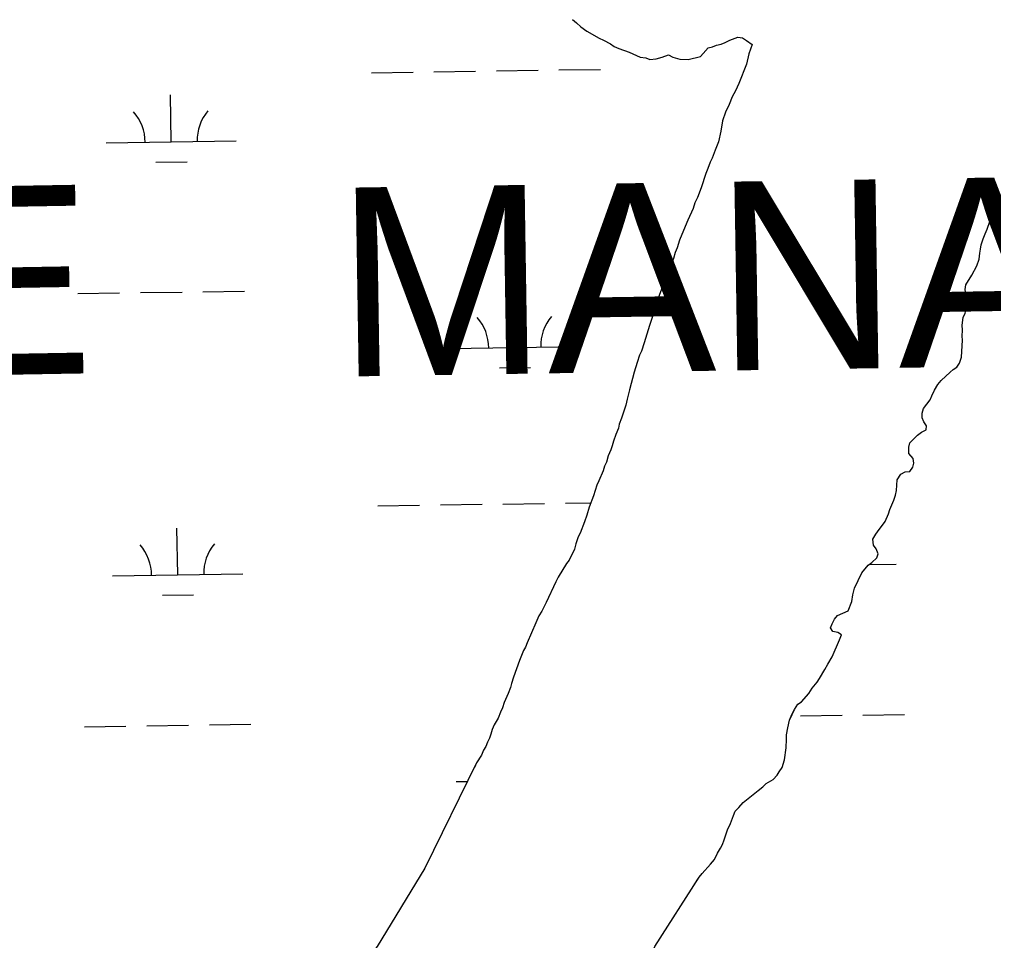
# Model space of a CAD drawing. Extents: x 3807117 to 3845308, y 337856 to 363736.
# Drawn here: x 3835153 to 3835901, y 358410 to 359118 of the extents above; entities that cross this region are included whole.
import ezdxf

# ---------------------------------------------------------------- set-up
doc = ezdxf.new("R2010")
doc.units = 0
for name, color, linetype in [('V-TOPO-GNAM-IDEN', 7, 'Continuous'), ('V-TOPO-SHOR', 7, 'Continuous'), ('V-WETL-SWMP', 7, 'Continuous')]:
    doc.layers.add(name, color=color, linetype=linetype)

msp = doc.modelspace()

# ---------------------------------------------------------------- linework, layer by layer
at = {"layer": 'V-TOPO-SHOR'}
for p, q in [((3835577.7, 359117.81), (3835580.88, 359115.15)), ((3835580.88, 359115.15), (3835584.07, 359112.11)), ((3835584.07, 359112.11), (3835588.82, 359108.71)), ((3835588.82, 359108.71), (3835598.3, 359103.47)), ((3835598.3, 359103.47), (3835601.45, 359101.98)), ((3835601.45, 359101.98), (3835606.97, 359098.99)), ((3835606.97, 359098.99), (3835609.74, 359097.1)), ((3835688.44, 359098.1), (3835691.93, 359098.96)), ((3835691.93, 359098.96), (3835695.02, 359100.2)), ((3835695.02, 359100.2), (3835698.49, 359101.84)), ((3835698.49, 359101.84), (3835704.67, 359104.32)), ((3835704.67, 359104.32), (3835708.2, 359103.62)), ((3835708.2, 359103.62), (3835711.36, 359101.74)), ((3835711.36, 359101.74), (3835715.71, 359098.72)), ((3835715.71, 359098.72), (3835713.22, 359091.39)), ((3835609.74, 359097.1), (3835613.28, 359095.62)), ((3835613.28, 359095.62), (3835621.14, 359092.68)), ((3835621.14, 359092.68), (3835629.8, 359088.98)), ((3835676.17, 359089.25), (3835678.07, 359091.63)), ((3835678.07, 359091.63), (3835681.87, 359096)), ((3835681.87, 359096), (3835685.35, 359096.86)), ((3835685.35, 359096.86), (3835688.44, 359098.1)), ((3835713.22, 359091.39), (3835711.45, 359083.56)), ((3835629.8, 359088.98), (3835634.1, 359088.3)), ((3835634.1, 359088.3), (3835637.25, 359087.2)), ((3835637.25, 359087.2), (3835641.91, 359087.7)), ((3835641.91, 359087.7), (3835646.56, 359088.97)), ((3835646.56, 359088.97), (3835651.59, 359090.64)), ((3835651.59, 359090.64), (3835654.75, 359088.77)), ((3835654.75, 359088.77), (3835660.24, 359087.33)), ((3835660.24, 359087.33), (3835666.48, 359087.08)), ((3835666.48, 359087.08), (3835676.17, 359089.25)), ((3835711.45, 359083.56), (3835705.55, 359068.61)), ((3835702.95, 359063.1), (3835700.33, 359058.36)), ((3835705.55, 359068.61), (3835702.95, 359063.1)), ((3835700.33, 359058.36), (3835698.13, 359052.47)), ((3835695.14, 359046.55), (3835692.95, 359039.88)), ((3835698.13, 359052.47), (3835695.14, 359046.55)), ((3835692.95, 359039.88), (3835691.57, 359032.05)), ((3835691.57, 359032.05), (3835689.81, 359023.83)), ((3835689.81, 359023.83), (3835687.22, 359017.53)), ((3835687.22, 359017.53), (3835685.03, 359011.25)), ((3835685.03, 359011.25), (3835683.54, 359008.1)), ((3835681.7, 359003.38), (3835680.23, 358999.45)), ((3835683.54, 359008.1), (3835681.7, 359003.38)), ((3835680.23, 358999.45), (3835676.58, 358988.45)), ((3835676.58, 358988.45), (3835673.63, 358980.98)), ((3835673.63, 358980.98), (3835671.77, 358977.04)), ((3835670.31, 358972.72), (3835666.23, 358963.67)), ((3835671.77, 358977.04), (3835670.31, 358972.72)), ((3835896.1, 358956.82), (3835900.14, 358967.82)), ((3835900.14, 358967.82), (3835902.01, 358971.37)), ((3835666.23, 358963.67), (3835661.8, 358952.65)), ((3835894.62, 358953.28), (3835896.1, 358956.82)), ((3835661.8, 358952.65), (3835659.95, 358948.33)), ((3835891.7, 358944.64), (3835893.15, 358949.35)), ((3835893.15, 358949.35), (3835894.62, 358953.28)), ((3835658.14, 358942.44), (3835656.66, 358938.9)), ((3835659.95, 358948.33), (3835658.14, 358942.44)), ((3835890.67, 358938.38), (3835890.99, 358941.5)), ((3835890.99, 358941.5), (3835891.7, 358944.64)), ((3835655.2, 358934.19), (3835652.99, 358928.68)), ((3835656.66, 358938.9), (3835655.2, 358934.19)), ((3835890, 358933.69), (3835890.67, 358938.38)), ((3835652.99, 358928.68), (3835650.77, 358923.56)), ((3835884.43, 358921.48), (3835888.17, 358928.58)), ((3835888.17, 358928.58), (3835890, 358933.69)), ((3835650.77, 358923.56), (3835648.21, 358916.1)), ((3835879.93, 358913.97), (3835884.43, 358921.48)), ((3835648.21, 358916.1), (3835646, 358910.6)), ((3835879.23, 358910.45), (3835879.93, 358913.97)), ((3835646, 358910.6), (3835640.49, 358895.66)), ((3835880.62, 358900.35), (3835879.23, 358910.45)), ((3835880.32, 358896.44), (3835880.62, 358900.35)), ((3835639.43, 358890.57), (3835636.88, 358882.72)), ((3835640.49, 358895.66), (3835639.43, 358890.57)), ((3835877.76, 358888.98), (3835879.25, 358892.13)), ((3835879.25, 358892.13), (3835880.32, 358896.44)), ((3835636.88, 358882.72), (3835632.9, 358869.38)), ((3835877.12, 358883.12), (3835877.76, 358888.98)), ((3835877.2, 358879.23), (3835877.12, 358883.12)), ((3835876.92, 358874.54), (3835877.2, 358879.23)), ((3835877.38, 358871.44), (3835876.92, 358874.54)), ((3835632.9, 358869.38), (3835630.7, 358863.09)), ((3835876.5, 358858.55), (3835877.38, 358871.44)), ((3835629.21, 358859.94), (3835627.39, 358854.44)), ((3835630.7, 358863.09), (3835629.21, 358859.94)), ((3835627.39, 358854.44), (3835625.22, 358846.99)), ((3835872.78, 358850.68), (3835875.05, 358853.84)), ((3835875.05, 358853.84), (3835876.5, 358858.55)), ((3835625.22, 358846.99), (3835621.63, 358833.27)), ((3835860.93, 358840.66), (3835867.8, 358847.06)), ((3835867.8, 358847.06), (3835870.09, 358849.06)), ((3835870.09, 358849.06), (3835872.78, 358850.68)), ((3835855.64, 358833.14), (3835858.27, 358837.49)), ((3835858.27, 358837.49), (3835860.93, 358840.66)), ((3835621.63, 358833.27), (3835619.84, 358826.21)), ((3835853.79, 358828.81), (3835855.64, 358833.14)), ((3835619.84, 358826.21), (3835618.78, 358821.51)), ((3835847.39, 358818.92), (3835852.31, 358825.66)), ((3835852.31, 358825.66), (3835853.79, 358828.81)), ((3835618.78, 358821.51), (3835615.5, 358811.69)), ((3835846.3, 358815.39), (3835847.39, 358818.92)), ((3835846.38, 358811.88), (3835846.3, 358815.39)), ((3835613.65, 358806.97), (3835612.95, 358803.84)), ((3835615.5, 358811.69), (3835613.65, 358806.97)), ((3835847.62, 358808.79), (3835846.38, 358811.88)), ((3835849.64, 358805.72), (3835847.62, 358808.79)), ((3835612.95, 358803.84), (3835611.1, 358799.12)), ((3835842.79, 358798.55), (3835845.85, 358800.96)), ((3835845.85, 358800.96), (3835849.32, 358802.6)), ((3835849.32, 358802.6), (3835849.64, 358805.72)), ((3835609.27, 358794.01), (3835608.18, 358790.48)), ((3835611.1, 358799.12), (3835609.27, 358794.01)), ((3835835.98, 358789.43), (3835836.69, 358792.57)), ((3835836.69, 358792.57), (3835839.74, 358795.37)), ((3835839.74, 358795.37), (3835842.79, 358798.55)), ((3835607.08, 358787.34), (3835605.24, 358782.62)), ((3835608.18, 358790.48), (3835607.08, 358787.34)), ((3835836.09, 358784.37), (3835835.98, 358789.43)), ((3835603.79, 358777.91), (3835602.3, 358774.76)), ((3835605.24, 358782.62), (3835603.79, 358777.91)), ((3835839.3, 358780.55), (3835836.09, 358784.37)), ((3835839.06, 358773.92), (3835839.77, 358777.05)), ((3835839.77, 358777.05), (3835839.3, 358780.55)), ((3835601.21, 358771.23), (3835597.88, 358763.36)), ((3835602.3, 358774.76), (3835601.21, 358771.23)), ((3835829.82, 358768.64), (3835833.29, 358770.28)), ((3835833.29, 358770.28), (3835836.79, 358770.75)), ((3835836.79, 358770.75), (3835839.06, 358773.92)), ((3835597.88, 358763.36), (3835596.4, 358760.21)), ((3835826.6, 358756.1), (3835827.19, 358764.29)), ((3835827.19, 358764.29), (3835829.82, 358768.64)), ((3835596.4, 358760.21), (3835593.85, 358751.96)), ((3835825.9, 358752.57), (3835826.6, 358756.1)), ((3835593.85, 358751.96), (3835590.54, 358743.32)), ((3835821.47, 358741.56), (3835824.43, 358748.64)), ((3835824.43, 358748.64), (3835825.9, 358752.57)), ((3835590.54, 358743.32), (3835588.74, 358737.04)), ((3835820.38, 358738.03), (3835821.47, 358741.56)), ((3835588.74, 358737.04), (3835586.9, 358731.93)), ((3835815.9, 358729.35), (3835817.79, 358732.12)), ((3835817.79, 358732.12), (3835820.38, 358738.03)), ((3835586.9, 358731.93), (3835583.59, 358723.28)), ((3835810.6, 358722.61), (3835813.25, 358726.17)), ((3835813.25, 358726.17), (3835815.9, 358729.35)), ((3835582.09, 358720.52), (3835580.27, 358715.02)), ((3835583.59, 358723.28), (3835582.09, 358720.52)), ((3835808.35, 358718.66), (3835810.6, 358722.61)), ((3835808.85, 358713.99), (3835808.35, 358718.66)), ((3835579.19, 358711.1), (3835575.1, 358702.43)), ((3835580.27, 358715.02), (3835579.19, 358711.1)), ((3835810.85, 358711.31), (3835808.85, 358713.99)), ((3835812.5, 358707.45), (3835810.85, 358711.31)), ((3835575.1, 358702.43), (3835573.2, 358700.05)), ((3835807.59, 358700.71), (3835811.4, 358704.31)), ((3835811.4, 358704.31), (3835812.5, 358707.45)), ((3835573.2, 358700.05), (3835566.82, 358689.39)), ((3835799.97, 358692.75), (3835804.9, 358698.7)), ((3835804.9, 358698.7), (3835807.59, 358700.71)), ((3835566.82, 358689.39), (3835564.95, 358685.84)), ((3835794.39, 358680.93), (3835799.97, 358692.75)), ((3835564.95, 358685.84), (3835557.51, 358670.08)), ((3835792.95, 358675.83), (3835794.39, 358680.93)), ((3835792.29, 358670.75), (3835792.95, 358675.83)), ((3835557.51, 358670.08), (3835554.16, 358663.38)), ((3835789.33, 358663.67), (3835792.29, 358670.75)), ((3835551.9, 358659.82), (3835549.69, 358654.31)), ((3835554.16, 358663.38), (3835551.9, 358659.82)), ((3835778.95, 358657.2), (3835781.23, 358659.98)), ((3835781.23, 358659.98), (3835789.33, 358663.67)), ((3835549.69, 358654.31), (3835543.02, 358638.96)), ((3835775.99, 358650.5), (3835777.08, 358653.65)), ((3835777.61, 358647.81), (3835775.99, 358650.5)), ((3835777.08, 358653.65), (3835778.95, 358657.2)), ((3835781.52, 358647.12), (3835777.61, 358647.81)), ((3835784.29, 358645.23), (3835781.52, 358647.12)), ((3835782.82, 358641.3), (3835784.29, 358645.23)), ((3835541.53, 358635.81), (3835540.03, 358633.05)), ((3835543.02, 358638.96), (3835541.53, 358635.81)), ((3835777.27, 358628.32), (3835782.82, 358641.3)), ((3835540.03, 358633.05), (3835537.09, 358625.58)), ((3835773.89, 358622.78), (3835777.27, 358628.32)), ((3835537.09, 358625.58), (3835532.31, 358612.61)), ((3835771.65, 358618.45), (3835773.89, 358622.78)), ((3835532.31, 358612.61), (3835530.86, 358607.9)), ((3835767.51, 358611.73), (3835771.65, 358618.45)), ((3835530.86, 358607.9), (3835530.15, 358604.76)), ((3835761.84, 358604.2), (3835765.62, 358608.96)), ((3835765.62, 358608.96), (3835767.51, 358611.73)), ((3835528.31, 358600.05), (3835525.35, 358593.35)), ((3835530.15, 358604.76), (3835528.31, 358600.05)), ((3835753.5, 358593.87), (3835759.2, 358600.24)), ((3835759.2, 358600.24), (3835761.84, 358604.2)), ((3835525.35, 358593.35), (3835523.88, 358589.03)), ((3835748.17, 358587.91), (3835750.81, 358591.87)), ((3835750.81, 358591.87), (3835753.5, 358593.87)), ((3835522.4, 358585.88), (3835520.55, 358581.16)), ((3835523.88, 358589.03), (3835522.4, 358585.88)), ((3835744.46, 358579.64), (3835746.32, 358583.97)), ((3835746.32, 358583.97), (3835748.17, 358587.91)), ((3835517.55, 358576.03), (3835516.07, 358572.49)), ((3835520.55, 358581.16), (3835517.55, 358576.03)), ((3835743.04, 358573.76), (3835744.46, 358579.64)), ((3835514.98, 358568.95), (3835513.89, 358565.81)), ((3835516.07, 358572.49), (3835514.98, 358568.95)), ((3835741.99, 358568.28), (3835743.04, 358573.76)), ((3835742.07, 358565.17), (3835741.99, 358568.28)), ((3835512.4, 358562.66), (3835511.3, 358559.52)), ((3835513.89, 358565.81), (3835512.4, 358562.66)), ((3835741.83, 358558.54), (3835742.07, 358565.17)), ((3835507.95, 358552.82), (3835504.08, 358546.86)), ((3835509.42, 358556.75), (3835507.95, 358552.82)), ((3835511.3, 358559.52), (3835509.42, 358556.75)), ((3835740.48, 358549.15), (3835741.83, 358558.54)), ((3835504.08, 358546.86), (3835502.37, 358543.36)), ((3835738.66, 358543.27), (3835740.48, 358549.15)), ((3835734.9, 358537.34), (3835736.4, 358540.1)), ((3835736.4, 358540.1), (3835738.66, 358543.27)), ((3835723.8, 358528.51), (3835726.47, 358530.91)), ((3835726.47, 358530.91), (3835731.86, 358534.15)), ((3835731.86, 358534.15), (3835734.9, 358537.34)), ((3835708.87, 358516.48), (3835717.67, 358523.7)), ((3835717.67, 358523.7), (3835720.36, 358525.71)), ((3835720.36, 358525.71), (3835723.8, 358528.51)), ((3835705.46, 358512.51), (3835708.87, 358516.48)), ((3835701.3, 358506.57), (3835702.79, 358509.72)), ((3835702.79, 358509.72), (3835705.46, 358512.51)), ((3835696.88, 358495.55), (3835699.11, 358500.28)), ((3835699.11, 358500.28), (3835701.3, 358506.57)), ((3835695.78, 358492.41), (3835696.88, 358495.55)), ((3835692.84, 358484.16), (3835694.32, 358487.7)), ((3835694.32, 358487.7), (3835695.78, 358492.41)), ((3835689.1, 358477.45), (3835691.35, 358481.4)), ((3835691.35, 358481.4), (3835692.84, 358484.16)), ((3835683.83, 358469.14), (3835686.86, 358472.72)), ((3835686.86, 358472.72), (3835689.1, 358477.45)), ((3835677.36, 358461.98), (3835683.83, 358469.14)), ((3835671.29, 358453.27), (3835675.09, 358459.2)), ((3835675.09, 358459.2), (3835677.36, 358461.98))]:
    msp.add_line(p, q, dxfattribs=at)
for points in [[(3835504.08, 358546.86), (3835464.31, 358465.87), (3835427.71, 358405.76), (3835403.44, 358375.04), (3835380.06, 358351.11), (3835357.48, 358337.6), (3835334.84, 358327.2)], [(3835524.99, 358197.85), (3835528.35, 358209.89), (3835534.31, 358222.51), (3835567.05, 358269.53), (3835599.66, 358322.28), (3835640.93, 358405.9), (3835675.09, 358459.2)]]:
    msp.add_lwpolyline(points, dxfattribs=at)
at = {"layer": 'V-WETL-SWMP'}
for p, q in [((3835577.7, 359117.81), (3835580.88, 359115.15)), ((3835580.88, 359115.15), (3835584.07, 359112.11)), ((3835584.07, 359112.11), (3835588.82, 359108.71)), ((3835588.82, 359108.71), (3835598.3, 359103.47)), ((3835598.3, 359103.47), (3835601.45, 359101.98)), ((3835601.45, 359101.98), (3835606.97, 359098.99)), ((3835606.97, 359098.99), (3835609.74, 359097.1)), ((3835688.44, 359098.1), (3835691.93, 359098.96)), ((3835691.93, 359098.96), (3835695.02, 359100.2)), ((3835695.02, 359100.2), (3835698.49, 359101.84)), ((3835698.49, 359101.84), (3835704.67, 359104.32)), ((3835704.67, 359104.32), (3835708.2, 359103.62)), ((3835708.2, 359103.62), (3835711.36, 359101.74)), ((3835711.36, 359101.74), (3835715.71, 359098.72)), ((3835715.71, 359098.72), (3835713.22, 359091.39)), ((3835609.74, 359097.1), (3835613.28, 359095.62)), ((3835613.28, 359095.62), (3835621.14, 359092.68)), ((3835621.14, 359092.68), (3835629.8, 359088.98)), ((3835676.17, 359089.25), (3835678.07, 359091.63)), ((3835678.07, 359091.63), (3835681.87, 359096)), ((3835681.87, 359096), (3835685.35, 359096.86)), ((3835685.35, 359096.86), (3835688.44, 359098.1)), ((3835713.22, 359091.39), (3835711.45, 359083.56)), ((3835629.8, 359088.98), (3835634.1, 359088.3)), ((3835634.1, 359088.3), (3835637.25, 359087.2)), ((3835637.25, 359087.2), (3835641.91, 359087.7)), ((3835641.91, 359087.7), (3835646.56, 359088.97)), ((3835646.56, 359088.97), (3835651.59, 359090.64)), ((3835651.59, 359090.64), (3835654.75, 359088.77)), ((3835654.75, 359088.77), (3835660.24, 359087.33)), ((3835660.24, 359087.33), (3835666.48, 359087.08)), ((3835666.48, 359087.08), (3835676.17, 359089.25)), ((3835423.36, 359076.87), (3835455.35, 359077.35)), ((3835471.35, 359077.59), (3835503.35, 359078.07)), ((3835519.35, 359078.31), (3835551.34, 359078.78)), ((3835567.34, 359079.02), (3835599.34, 359079.5)), ((3835711.45, 359083.56), (3835705.55, 359068.61)), ((3835702.95, 359063.1), (3835700.33, 359058.36)), ((3835705.55, 359068.61), (3835702.95, 359063.1)), ((3835269.54, 359023.81), (3835269, 359059.81)), ((3835700.33, 359058.36), (3835698.13, 359052.47)), ((3835695.14, 359046.55), (3835692.95, 359039.88)), ((3835698.13, 359052.47), (3835695.14, 359046.55)), ((3835692.95, 359039.88), (3835691.57, 359032.05)), ((3835691.57, 359032.05), (3835689.81, 359023.83)), ((3835219.55, 359023.07), (3835319.54, 359024.56)), ((3835689.81, 359023.83), (3835687.22, 359017.53)), ((3835687.22, 359017.53), (3835685.03, 359011.25)), ((3835685.03, 359011.25), (3835683.54, 359008.1)), ((3835257.78, 359008.21), (3835281.77, 359008.57)), ((3835681.7, 359003.38), (3835680.23, 358999.45)), ((3835683.54, 359008.1), (3835681.7, 359003.38)), ((3835680.23, 358999.45), (3835676.58, 358988.45)), ((3835676.58, 358988.45), (3835673.63, 358980.98)), ((3835673.63, 358980.98), (3835671.77, 358977.04)), ((3835670.31, 358972.72), (3835666.23, 358963.67)), ((3835671.77, 358977.04), (3835670.31, 358972.72)), ((3835666.23, 358963.67), (3835661.8, 358952.65)), ((3835661.8, 358952.65), (3835659.95, 358948.33)), ((3835658.14, 358942.44), (3835656.66, 358938.9)), ((3835659.95, 358948.33), (3835658.14, 358942.44)), ((3835655.2, 358934.19), (3835652.99, 358928.68)), ((3835656.66, 358938.9), (3835655.2, 358934.19)), ((3835652.99, 358928.68), (3835650.77, 358923.56)), ((3835650.77, 358923.56), (3835648.21, 358916.1)), ((3835648.21, 358916.1), (3835646, 358910.6)), ((3835197.87, 358907.3), (3835229.87, 358907.78)), ((3835245.87, 358908.02), (3835277.86, 358908.49)), ((3835293.86, 358908.73), (3835325.86, 358909.21)), ((3835646, 358910.6), (3835640.49, 358895.66)), ((3835533.37, 358865.89), (3835532.84, 358901.88)), ((3835639.43, 358890.57), (3835636.88, 358882.72)), ((3835640.49, 358895.66), (3835639.43, 358890.57)), ((3835636.88, 358882.72), (3835632.9, 358869.38)), ((3835632.9, 358869.38), (3835630.7, 358863.09)), ((3835483.38, 358865.14), (3835583.37, 358866.64)), ((3835629.21, 358859.94), (3835627.39, 358854.44)), ((3835630.7, 358863.09), (3835629.21, 358859.94)), ((3835627.39, 358854.44), (3835625.22, 358846.99)), ((3835521.61, 358850.28), (3835545.6, 358850.64)), ((3835625.22, 358846.99), (3835621.63, 358833.27)), ((3835621.63, 358833.27), (3835619.84, 358826.21)), ((3835619.84, 358826.21), (3835618.78, 358821.51)), ((3835618.78, 358821.51), (3835615.5, 358811.69)), ((3835613.65, 358806.97), (3835612.95, 358803.84)), ((3835615.5, 358811.69), (3835613.65, 358806.97)), ((3835612.95, 358803.84), (3835611.1, 358799.12)), ((3835609.27, 358794.01), (3835608.18, 358790.48)), ((3835611.1, 358799.12), (3835609.27, 358794.01)), ((3835607.08, 358787.34), (3835605.24, 358782.62)), ((3835608.18, 358790.48), (3835607.08, 358787.34)), ((3835603.79, 358777.91), (3835602.3, 358774.76)), ((3835605.24, 358782.62), (3835603.79, 358777.91)), ((3835601.21, 358771.23), (3835597.88, 358763.36)), ((3835602.3, 358774.76), (3835601.21, 358771.23)), ((3835597.88, 358763.36), (3835596.4, 358760.21)), ((3835596.4, 358760.21), (3835593.85, 358751.96)), ((3835593.85, 358751.96), (3835590.54, 358743.32)), ((3835428.34, 358744.23), (3835460.34, 358744.71)), ((3835476.34, 358744.95), (3835508.33, 358745.43)), ((3835524.33, 358745.67), (3835556.33, 358746.15)), ((3835572.33, 358746.39), (3835591.83, 358746.68)), ((3835590.54, 358743.32), (3835588.74, 358737.04)), ((3835588.74, 358737.04), (3835586.9, 358731.93)), ((3835274.53, 358691.18), (3835273.99, 358727.17)), ((3835586.9, 358731.93), (3835583.59, 358723.28)), ((3835582.09, 358720.52), (3835580.27, 358715.02)), ((3835583.59, 358723.28), (3835582.09, 358720.52)), ((3835579.19, 358711.1), (3835575.1, 358702.43)), ((3835580.27, 358715.02), (3835579.19, 358711.1)), ((3835575.1, 358702.43), (3835573.2, 358700.05)), ((3835573.2, 358700.05), (3835566.82, 358689.39)), ((3835805.49, 358699.15), (3835826.41, 358699.46)), ((3835224.53, 358690.43), (3835324.52, 358691.93)), ((3835566.82, 358689.39), (3835564.95, 358685.84)), ((3835564.95, 358685.84), (3835557.51, 358670.08)), ((3835262.76, 358675.57), (3835286.76, 358675.93)), ((3835557.51, 358670.08), (3835554.16, 358663.38)), ((3835551.9, 358659.82), (3835549.69, 358654.31)), ((3835554.16, 358663.38), (3835551.9, 358659.82)), ((3835549.69, 358654.31), (3835543.02, 358638.96)), ((3835541.53, 358635.81), (3835540.03, 358633.05)), ((3835543.02, 358638.96), (3835541.53, 358635.81)), ((3835540.03, 358633.05), (3835537.09, 358625.58)), ((3835537.09, 358625.58), (3835532.31, 358612.61)), ((3835532.31, 358612.61), (3835530.86, 358607.9)), ((3835530.86, 358607.9), (3835530.15, 358604.76)), ((3835528.31, 358600.05), (3835525.35, 358593.35)), ((3835530.15, 358604.76), (3835528.31, 358600.05)), ((3835525.35, 358593.35), (3835523.88, 358589.03)), ((3835522.4, 358585.88), (3835520.55, 358581.16)), ((3835523.88, 358589.03), (3835522.4, 358585.88)), ((3835752.74, 358582.91), (3835784.73, 358583.39)), ((3835800.73, 358583.63), (3835832.73, 358584.11)), ((3835202.86, 358574.66), (3835234.85, 358575.14)), ((3835250.85, 358575.38), (3835282.85, 358575.86)), ((3835298.85, 358576.1), (3835330.84, 358576.58)), ((3835517.55, 358576.03), (3835516.07, 358572.49)), ((3835520.55, 358581.16), (3835517.55, 358576.03)), ((3835514.98, 358568.95), (3835513.89, 358565.81)), ((3835516.07, 358572.49), (3835514.98, 358568.95)), ((3835512.4, 358562.66), (3835511.3, 358559.52)), ((3835513.89, 358565.81), (3835512.4, 358562.66)), ((3835507.95, 358552.82), (3835504.08, 358546.86)), ((3835509.42, 358556.75), (3835507.95, 358552.82)), ((3835511.3, 358559.52), (3835509.42, 358556.75)), ((3835504.08, 358546.86), (3835464.31, 358465.87)), ((3835488.36, 358532.5), (3835497.1, 358532.63)), ((3835464.31, 358465.87), (3835427.71, 358405.75))]:
    msp.add_line(p, q, dxfattribs=at)
for points in [[(3835877.21, 358879.23), (3835877.12, 358883.12), (3835877.76, 358888.98), (3835879.25, 358892.13), (3835880.32, 358896.45), (3835880.62, 358900.35), (3835879.23, 358910.45), (3835879.93, 358913.97), (3835884.43, 358921.48), (3835888.17, 358928.58), (3835890, 358933.69), (3835890.68, 358938.38), (3835891, 358941.51), (3835891.7, 358944.64), (3835893.16, 358949.35), (3835894.63, 358953.28), (3835896.1, 358956.82), (3835900.14, 358967.83), (3835902.01, 358971.37)], [(3835675.09, 358459.2), (3835677.36, 358461.98), (3835683.83, 358469.14), (3835686.87, 358472.72), (3835689.1, 358477.45), (3835691.35, 358481.39), (3835692.84, 358484.16), (3835694.32, 358487.7), (3835695.77, 358492.41), (3835696.87, 358495.55), (3835699.1, 358500.28), (3835701.3, 358506.56), (3835702.79, 358509.71), (3835705.45, 358512.5), (3835708.87, 358516.48), (3835717.67, 358523.69), (3835720.35, 358525.7), (3835723.79, 358528.51), (3835726.47, 358530.9), (3835731.85, 358534.14), (3835734.9, 358537.33), (3835736.39, 358540.09), (3835738.66, 358543.26), (3835740.48, 358549.15), (3835741.82, 358558.53), (3835742.06, 358565.16), (3835741.99, 358568.28), (3835743.04, 358573.76), (3835744.46, 358579.64), (3835746.31, 358583.97), (3835748.17, 358587.91), (3835750.81, 358591.86), (3835753.49, 358593.87), (3835759.2, 358600.24), (3835761.83, 358604.19), (3835765.62, 358608.96), (3835767.51, 358611.73), (3835771.65, 358618.45), (3835773.89, 358622.78), (3835777.27, 358628.32), (3835782.82, 358641.3), (3835784.29, 358645.23), (3835781.52, 358647.12), (3835777.61, 358647.81), (3835775.99, 358650.5), (3835777.08, 358653.65), (3835778.95, 358657.2), (3835781.23, 358659.98), (3835789.33, 358663.67), (3835792.29, 358670.75), (3835792.95, 358675.83), (3835794.39, 358680.93), (3835799.97, 358692.75), (3835804.9, 358698.7), (3835807.59, 358700.71), (3835811.4, 358704.31), (3835812.5, 358707.45), (3835810.85, 358711.31), (3835808.85, 358713.99), (3835808.35, 358718.66), (3835810.6, 358722.61), (3835813.25, 358726.17), (3835815.9, 358729.35), (3835817.79, 358732.12), (3835820.38, 358738.03), (3835821.47, 358741.56), (3835824.43, 358748.64), (3835825.9, 358752.57), (3835826.6, 358756.1), (3835827.19, 358764.29), (3835829.82, 358768.64), (3835833.29, 358770.28), (3835836.79, 358770.75), (3835839.06, 358773.92), (3835839.77, 358777.05), (3835839.3, 358780.55), (3835836.09, 358784.37), (3835835.98, 358789.43), (3835836.69, 358792.57), (3835839.74, 358795.37), (3835842.79, 358798.55), (3835845.85, 358800.96), (3835849.32, 358802.6), (3835849.64, 358805.72), (3835847.62, 358808.79), (3835846.38, 358811.89), (3835846.3, 358815.39), (3835847.39, 358818.92), (3835852.31, 358825.66), (3835853.79, 358828.81), (3835855.64, 358833.14), (3835858.27, 358837.49), (3835860.93, 358840.66), (3835867.8, 358847.06), (3835870.09, 358849.06), (3835872.79, 358850.68), (3835875.05, 358853.85), (3835876.5, 358858.55), (3835877.38, 358871.44), (3835876.92, 358874.54), (3835877.21, 358879.23)], [(3835863.29, 357792.13), (3835842.73, 357804.66), (3835825.79, 357818.32), (3835816.8, 357824.87), (3835809.41, 357829.9), (3835782.39, 357852.17), (3835763.86, 357866.83), (3835700.08, 357928.29), (3835601.64, 358027.97), (3835569.08, 358064.67), (3835557.78, 358081.58), (3835541.97, 358113.98), (3835531.94, 358143.4), (3835526.77, 358165.13), (3835524.31, 358181.71), (3835524.99, 358197.85), (3835528.35, 358209.89), (3835534.31, 358222.51), (3835567.05, 358269.53), (3835599.66, 358322.28), (3835640.93, 358405.9), (3835675.09, 358459.2)]]:
    msp.add_lwpolyline(points, dxfattribs=at)
for centre, start, end in [((3835214.3, 359023.46), 0.08653, 41.63019), ((3835324.77, 359025.12), 140.08653, 181.63019), ((3835588.6, 358867.19), 140.08653, 181.63019), ((3835478.13, 358865.53), 0.08653, 41.63019), ((3835219.28, 358690.82), 0.08653, 41.63019), ((3835329.76, 358692.48), 140.08653, 181.63019)]:
    msp.add_arc(centre, 35.25, start, end, dxfattribs=at)

# ---------------------------------------------------------------- texts
at = {"layer": 'V-TOPO-GNAM-IDEN'}
for s, rotation, p in [('MANAGEMENT', 0.9, (3835397.65, 358843.49)), ('WILDLIFE', 1, (3834316.38, 358830.49))]:
    msp.add_text(s, height=145, rotation=rotation, dxfattribs=at).set_placement(p)

doc.saveas('drawing.dxf')
